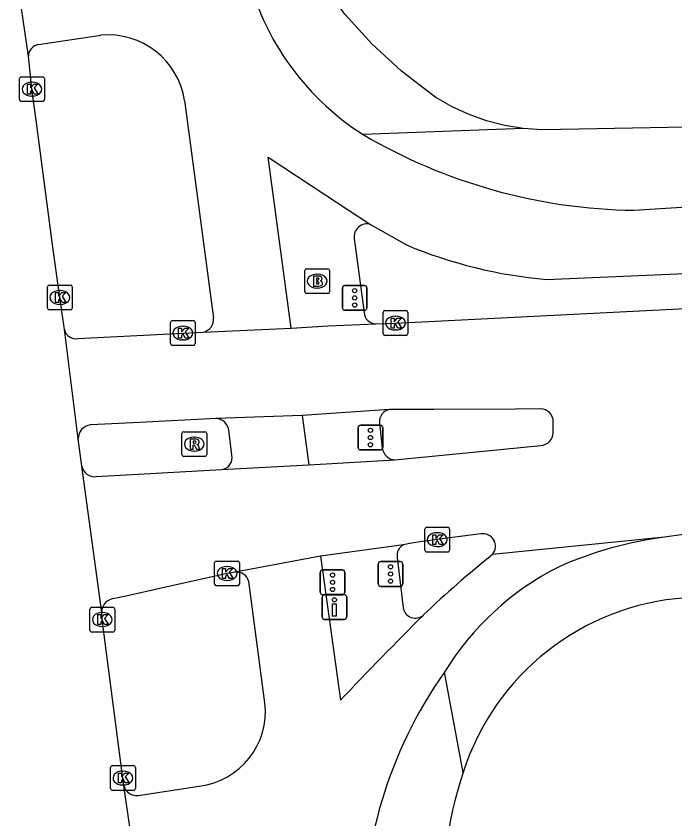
# Model space of a CAD drawing. Extents: x 161084 to 161928, y 385355 to 386522.
# Drawn here: x 161200 to 161226.57, y 385720.92 to 385753.28 of the extents above; entities that cross this region are included whole.
import ezdxf

# ---------------------------------------------------------------- set-up
doc = ezdxf.new("R2010")
doc.units = 0
for name, color, linetype in [('IMGEO_Brandkraan', 7, 'Continuous'), ('IMGEO_Drukknoppaal', 7, 'Continuous'), ('IMGEO_Fietspad_gesloten', 7, 'Continuous'), ('IMGEO_Kolk', 7, 'Continuous'), ('IMGEO_OVBaan_gesloten', 7, 'Continuous'), ('IMGEO_Rijbaan_lokaal_gesloten', 7, 'Continuous'), ('IMGEO_Rioolput', 7, 'Continuous'), ('IMGEO_Verkeersregelinstallatiepaal', 7, 'Continuous'), ('IMGEO_Voetpad_open', 7, 'Continuous')]:
    doc.layers.add(name, color=color, linetype=linetype)

msp = doc.modelspace()

# ---------------------------------------------------------------- linework, layer by layer
at = {"layer": 'IMGEO_Brandkraan'}
for p, q in [((161211.642, 385742.168), (161211.642, 385743.02)), ((161211.717, 385743.094), (161212.569, 385743.094)), ((161212.13, 385742.874), (161212.155, 385742.874)), ((161212.643, 385743.02), (161212.643, 385742.168)), ((161212.153, 385742.314), (161212.128, 385742.314)), ((161212.569, 385742.094), (161211.717, 385742.094))]:
    msp.add_line(p, q, dxfattribs=at)
for points in [[(161211.642, 385742.168), (161211.642, 385743.02)], [(161211.717, 385743.094), (161212.569, 385743.094)], [(161212.643, 385743.02), (161212.643, 385742.168)], [(161211.99, 385742.794), (161211.99, 385742.394), (161212.203, 385742.394)], [(161212.221, 385742.794), (161211.99, 385742.794)], [(161212.169, 385742.713), (161212.115, 385742.713), (161212.115, 385742.637)], [(161212.115, 385742.637), (161212.168, 385742.637)], [(161212.177, 385742.561), (161212.115, 385742.561), (161212.115, 385742.48)], [(161212.115, 385742.48), (161212.177, 385742.48)], [(161212.569, 385742.094), (161211.717, 385742.094)]]:
    msp.add_lwpolyline(points, dxfattribs=at)
for centre, radius, start, end in [((161211.719, 385743.018), 0.0765, 91.552, 178.448), ((161211.719, 385743.018), 0.0765, 91.552, 178.448), ((161212.567, 385743.018), 0.0765, 1.552, 88.448), ((161212.567, 385743.018), 0.0765, 1.552, 88.448), ((161212.17, 385742.675), 0.0379, 267.8285, 90.9355), ((161212.178, 385742.52), 0.0404, 269.8759, 90.5077), ((161212.225, 385742.649), 0.145, 59.4692, 91.5367), ((161212.25, 385742.696), 0.0922, 285.5137, 58.1501), ((161212.255, 385742.504), 0.105, 301.3115, 78.989), ((161212.209, 385742.645), 0.251, 268.6676, 293.5347), ((161211.719, 385742.17), 0.0765, 181.552, 268.448), ((161211.719, 385742.17), 0.0765, 181.552, 268.448), ((161212.567, 385742.17), 0.0765, 271.552, 358.448), ((161212.567, 385742.17), 0.0765, 271.552, 358.448)]:
    msp.add_arc(centre, radius, start, end, dxfattribs=at)
for centre, major_axis, ratio, start_param, end_param in [((161212.129, 385742.594), (-0.387, 0.002), 0.722429, 4.712389, 7.853982), ((161212.154, 385742.594), (-0.39, 0.002), 0.717154, 1.570796, 4.712389)]:
    msp.add_ellipse(centre, major_axis=major_axis, ratio=ratio, start_param=start_param, end_param=end_param, dxfattribs=at)
at = {"layer": 'IMGEO_Drukknoppaal'}
for p, q in [((161212.442, 385729.958), (161213.232, 385729.958)), ((161213.232, 385729.958), (161212.442, 385729.958)), ((161212.342, 385729.058), (161212.342, 385729.858)), ((161212.342, 385729.858), (161212.342, 385729.058)), ((161213.332, 385729.858), (161213.332, 385729.058)), ((161213.332, 385729.058), (161213.332, 385729.858)), ((161213.232, 385728.958), (161212.442, 385728.958)), ((161212.442, 385728.958), (161213.232, 385728.958))]:
    msp.add_line(p, q, dxfattribs=at)
msp.add_lwpolyline([(161212.912, 385729.583), (161212.912, 385729.083), (161212.762, 385729.083), (161212.762, 385729.583), (161212.912, 385729.583)], dxfattribs=at)
msp.add_circle((161212.837, 385729.748), 0.085, dxfattribs=at)
for centre, start, end in [((161212.442, 385729.858), 90, 180), ((161212.442, 385729.858), 90, 180), ((161213.232, 385729.858), 0, 90), ((161213.232, 385729.858), 360, 90), ((161212.442, 385729.058), 180, 270), ((161212.442, 385729.058), 180, 270), ((161213.232, 385729.058), 270, 0), ((161213.232, 385729.058), 270, 0)]:
    msp.add_arc(centre, 0.1, start, end, dxfattribs=at)
at = {"layer": 'IMGEO_Fietspad_gesloten'}
for points in [[(161200.912, 385752.128), (161203.416, 385752.505)], [(161206.795, 385749.874), (161207.965, 385741.104)], [(161211.091, 385740.701), (161210.169, 385747.586), (161212.495, 385746.059), (161214.296, 385744.881)], [(161236.451, 385745.915), (161227.253, 385745.587), (161224.92, 385745.448)], [(161214.296, 385744.881), (161215.74, 385744.052)], [(161221.389, 385742.661), (161236.57, 385743.322)], [(161211.542, 385737.183), (161211.805, 385735.193)], [(161208.707, 385735.573), (161208.574, 385736.599)], [(161212.278, 385731.504), (161213.084, 385725.705)], [(161210.034, 385725.593), (161209.382, 385730.489)], [(161204.929, 385721.866), (161207.388, 385722.23)]]:
    msp.add_lwpolyline(points, dxfattribs=at)
for centre, radius, start, end in [((161219.815, 385757.617), 10.816, 191.9469, 237.4468), ((161203.716, 385749.405), 3.115, 8.663, 95.526), ((161200.971, 385751.662), 0.47, 97.1747, 179.7578), ((161225.244, 385767.689), 22.243, 239.6193, 269.1643), ((161223.029, 385761.488), 18.898, 247.3123, 265.0212), ((161207.449, 385741.051), 0.518, 280.6365, 5.9173), ((161208.042, 385736.513), 0.539, 9.2141, 87.7978), ((161208.213, 385735.488), 0.501, 280.2336, 9.7292), ((161228.191, 385716.845), 15.567, 97.5583, 113.9676), ((161246.419, 385697.695), 43.453, 128.7687, 133.6497), ((161227.077, 385720.816), 11.502, 116.9363, 148.4741), ((161208.897, 385730.367), 0.5, 14.1592, 97.7451), ((161339.271, 385606.134), 173.84, 134.96351, 136.54218), ((161231.654, 385716.619), 17.637, 144.6249, 182.3014), ((161207.011, 385725.249), 3.042, 277.1109, 6.4979), ((161204.855, 385722.381), 0.52, 194.5617, 278.1499)]:
    msp.add_arc(centre, radius, start, end, dxfattribs=at)
at = {"layer": 'IMGEO_Kolk'}
for p, q in [((161200.143, 385749.909), (161200.143, 385750.761)), ((161200.218, 385750.835), (161201.07, 385750.835)), ((161201.144, 385750.761), (161201.144, 385749.909)), ((161200.631, 385750.615), (161200.656, 385750.615)), ((161200.654, 385750.055), (161200.629, 385750.055)), ((161201.07, 385749.835), (161200.218, 385749.835)), ((161201.269, 385741.509), (161201.269, 385742.361)), ((161201.344, 385742.435), (161202.196, 385742.435)), ((161201.757, 385742.215), (161201.782, 385742.215)), ((161202.27, 385742.361), (161202.27, 385741.509)), ((161201.78, 385741.655), (161201.755, 385741.655)), ((161202.196, 385741.435), (161201.344, 385741.435)), ((161214.797, 385740.479), (161214.797, 385741.331)), ((161214.872, 385741.405), (161215.724, 385741.405)), ((161215.798, 385741.331), (161215.798, 385740.479)), ((161206.228, 385740.076), (161206.228, 385740.928)), ((161206.303, 385741.002), (161207.155, 385741.002)), ((161207.229, 385740.928), (161207.229, 385740.076)), ((161215.285, 385741.185), (161215.31, 385741.185)), ((161206.716, 385740.782), (161206.741, 385740.782)), ((161215.308, 385740.625), (161215.283, 385740.625)), ((161215.724, 385740.405), (161214.872, 385740.405)), ((161207.155, 385740.002), (161206.303, 385740.002)), ((161206.739, 385740.222), (161206.714, 385740.222)), ((161216.481, 385731.748), (161216.481, 385732.6)), ((161216.556, 385732.674), (161217.408, 385732.674)), ((161217.482, 385732.6), (161217.482, 385731.748)), ((161216.969, 385732.454), (161216.994, 385732.454)), ((161216.992, 385731.894), (161216.967, 385731.894)), ((161217.408, 385731.674), (161216.556, 385731.674)), ((161208.008, 385730.385), (161208.008, 385731.237)), ((161208.083, 385731.311), (161208.935, 385731.311)), ((161209.009, 385731.237), (161209.009, 385730.385)), ((161208.496, 385731.091), (161208.521, 385731.091)), ((161208.935, 385730.311), (161208.083, 385730.311)), ((161208.519, 385730.531), (161208.494, 385730.531)), ((161202.978, 385728.525), (161202.978, 385729.377)), ((161203.053, 385729.451), (161203.905, 385729.451)), ((161203.979, 385729.377), (161203.979, 385728.525)), ((161203.466, 385729.231), (161203.491, 385729.231)), ((161203.489, 385728.671), (161203.464, 385728.671)), ((161203.905, 385728.451), (161203.053, 385728.451)), ((161203.811, 385722.139), (161203.811, 385722.991)), ((161203.886, 385723.065), (161204.738, 385723.065)), ((161204.299, 385722.845), (161204.324, 385722.845)), ((161204.812, 385722.991), (161204.812, 385722.139)), ((161204.322, 385722.285), (161204.297, 385722.285)), ((161204.738, 385722.065), (161203.886, 385722.065))]:
    msp.add_line(p, q, dxfattribs=at)
for points in [[(161200.143, 385749.909), (161200.143, 385750.761)], [(161200.218, 385750.835), (161201.07, 385750.835)], [(161201.144, 385750.761), (161201.144, 385749.909)], [(161200.464, 385750.535), (161200.587, 385750.535), (161200.587, 385750.384), (161200.717, 385750.535), (161200.881, 385750.535), (161200.735, 385750.384), (161200.888, 385750.135), (161200.736, 385750.135), (161200.651, 385750.299), (161200.587, 385750.232), (161200.587, 385750.135), (161200.464, 385750.135), (161200.464, 385750.535)], [(161201.07, 385749.835), (161200.218, 385749.835)], [(161201.269, 385741.509), (161201.269, 385742.361)], [(161201.344, 385742.435), (161202.196, 385742.435)], [(161202.27, 385742.361), (161202.27, 385741.509)], [(161201.59, 385742.135), (161201.713, 385742.135), (161201.713, 385741.984), (161201.843, 385742.135), (161202.007, 385742.135), (161201.861, 385741.984), (161202.014, 385741.735), (161201.862, 385741.735), (161201.777, 385741.899), (161201.713, 385741.832), (161201.713, 385741.735), (161201.59, 385741.735), (161201.59, 385742.135)], [(161202.196, 385741.435), (161201.344, 385741.435)], [(161214.797, 385740.479), (161214.797, 385741.331)], [(161214.872, 385741.405), (161215.724, 385741.405)], [(161215.798, 385741.331), (161215.798, 385740.479)], [(161206.228, 385740.076), (161206.228, 385740.928)], [(161206.303, 385741.002), (161207.155, 385741.002)], [(161207.229, 385740.928), (161207.229, 385740.076)], [(161215.118, 385741.105), (161215.241, 385741.105), (161215.241, 385740.954), (161215.371, 385741.105), (161215.535, 385741.105), (161215.389, 385740.954), (161215.542, 385740.705), (161215.39, 385740.705), (161215.305, 385740.869), (161215.241, 385740.802), (161215.241, 385740.705), (161215.118, 385740.705), (161215.118, 385741.105)], [(161206.549, 385740.702), (161206.672, 385740.702), (161206.672, 385740.551), (161206.802, 385740.702), (161206.966, 385740.702), (161206.82, 385740.551), (161206.973, 385740.302), (161206.821, 385740.302), (161206.736, 385740.466), (161206.672, 385740.399), (161206.672, 385740.302), (161206.549, 385740.302), (161206.549, 385740.702)], [(161215.724, 385740.405), (161214.872, 385740.405)], [(161207.155, 385740.002), (161206.303, 385740.002)], [(161216.481, 385731.748), (161216.481, 385732.6)], [(161216.556, 385732.674), (161217.408, 385732.674)], [(161217.482, 385732.6), (161217.482, 385731.748)], [(161216.802, 385732.374), (161216.925, 385732.374), (161216.925, 385732.223), (161217.055, 385732.374), (161217.219, 385732.374), (161217.073, 385732.223), (161217.226, 385731.974), (161217.074, 385731.974), (161216.989, 385732.138), (161216.925, 385732.071), (161216.925, 385731.974), (161216.802, 385731.974), (161216.802, 385732.374)], [(161217.408, 385731.674), (161216.556, 385731.674)], [(161208.008, 385730.385), (161208.008, 385731.237)], [(161208.083, 385731.311), (161208.935, 385731.311)], [(161209.009, 385731.237), (161209.009, 385730.385)], [(161208.329, 385731.011), (161208.452, 385731.011), (161208.452, 385730.86), (161208.582, 385731.011), (161208.746, 385731.011), (161208.6, 385730.86), (161208.753, 385730.611), (161208.601, 385730.611), (161208.516, 385730.775), (161208.452, 385730.708), (161208.452, 385730.611), (161208.329, 385730.611), (161208.329, 385731.011)], [(161208.935, 385730.311), (161208.083, 385730.311)], [(161202.978, 385728.525), (161202.978, 385729.377)], [(161203.053, 385729.451), (161203.905, 385729.451)], [(161203.979, 385729.377), (161203.979, 385728.525)], [(161203.299, 385729.151), (161203.422, 385729.151), (161203.422, 385729), (161203.552, 385729.151), (161203.716, 385729.151), (161203.57, 385729), (161203.723, 385728.751), (161203.571, 385728.751), (161203.486, 385728.915), (161203.422, 385728.848), (161203.422, 385728.751), (161203.299, 385728.751), (161203.299, 385729.151)], [(161203.905, 385728.451), (161203.053, 385728.451)], [(161203.811, 385722.139), (161203.811, 385722.991)], [(161203.886, 385723.065), (161204.738, 385723.065)], [(161204.812, 385722.991), (161204.812, 385722.139)], [(161204.132, 385722.765), (161204.255, 385722.765), (161204.255, 385722.614), (161204.385, 385722.765), (161204.549, 385722.765), (161204.403, 385722.614), (161204.556, 385722.365), (161204.404, 385722.365), (161204.319, 385722.529), (161204.255, 385722.462), (161204.255, 385722.365), (161204.132, 385722.365), (161204.132, 385722.765)], [(161204.738, 385722.065), (161203.886, 385722.065)]]:
    msp.add_lwpolyline(points, dxfattribs=at)
for centre, start, end in [((161200.22, 385750.759), 91.552, 178.448), ((161200.22, 385750.759), 91.552, 178.448), ((161201.068, 385750.759), 1.552, 88.448), ((161201.068, 385750.759), 1.552, 88.448), ((161200.22, 385749.911), 181.552, 268.448), ((161200.22, 385749.911), 181.552, 268.448), ((161201.068, 385749.911), 271.552, 358.448), ((161201.068, 385749.911), 271.552, 358.448), ((161201.346, 385742.359), 91.552, 178.448), ((161201.346, 385742.359), 91.552, 178.448), ((161202.194, 385742.359), 1.552, 88.448), ((161202.194, 385742.359), 1.552, 88.448), ((161201.346, 385741.511), 181.552, 268.448), ((161201.346, 385741.511), 181.552, 268.448), ((161202.194, 385741.511), 271.552, 358.448), ((161202.194, 385741.511), 271.552, 358.448), ((161214.874, 385741.329), 91.552, 178.448), ((161214.874, 385741.329), 91.552, 178.448), ((161215.722, 385741.329), 1.552, 88.448), ((161215.722, 385741.329), 1.552, 88.448), ((161206.305, 385740.926), 91.552, 178.448), ((161206.305, 385740.926), 91.552, 178.448), ((161207.153, 385740.926), 1.552, 88.448), ((161207.153, 385740.926), 1.552, 88.448), ((161214.874, 385740.481), 181.552, 268.448), ((161214.874, 385740.481), 181.552, 268.448), ((161215.722, 385740.481), 271.552, 358.448), ((161215.722, 385740.481), 271.552, 358.448), ((161206.305, 385740.078), 181.552, 268.448), ((161206.305, 385740.078), 181.552, 268.448), ((161207.153, 385740.078), 271.552, 358.448), ((161207.153, 385740.078), 271.552, 358.448), ((161216.558, 385732.598), 91.552, 178.448), ((161216.558, 385732.598), 91.552, 178.448), ((161217.406, 385732.598), 1.552, 88.448), ((161217.406, 385732.598), 1.552, 88.448), ((161216.558, 385731.75), 181.552, 268.448), ((161216.558, 385731.75), 181.552, 268.448), ((161217.406, 385731.75), 271.552, 358.448), ((161217.406, 385731.75), 271.552, 358.448), ((161208.085, 385731.235), 91.552, 178.448), ((161208.085, 385731.235), 91.552, 178.448), ((161208.933, 385731.235), 1.552, 88.448), ((161208.933, 385731.235), 1.552, 88.448), ((161208.085, 385730.387), 181.552, 268.448), ((161208.085, 385730.387), 181.552, 268.448), ((161208.933, 385730.387), 271.552, 358.448), ((161208.933, 385730.387), 271.552, 358.448), ((161203.055, 385729.375), 91.552, 178.448), ((161203.055, 385729.375), 91.552, 178.448), ((161203.903, 385729.375), 1.552, 88.448), ((161203.903, 385729.375), 1.552, 88.448), ((161203.055, 385728.527), 181.552, 268.448), ((161203.055, 385728.527), 181.552, 268.448), ((161203.903, 385728.527), 271.552, 358.448), ((161203.903, 385728.527), 271.552, 358.448), ((161203.888, 385722.989), 91.552, 178.448), ((161203.888, 385722.989), 91.552, 178.448), ((161204.736, 385722.989), 1.552, 88.448), ((161204.736, 385722.989), 1.552, 88.448), ((161203.888, 385722.141), 181.552, 268.448), ((161203.888, 385722.141), 181.552, 268.448), ((161204.736, 385722.141), 271.552, 358.448), ((161204.736, 385722.141), 271.552, 358.448)]:
    msp.add_arc(centre, 0.0765, start, end, dxfattribs=at)
for centre, major_axis, ratio, start_param, end_param in [((161200.63, 385750.335), (-0.387, 0.002), 0.722429, 4.712389, 7.853982), ((161200.655, 385750.335), (-0.39, 0.002), 0.717154, 1.570796, 4.712389), ((161201.756, 385741.935), (-0.387, 0.002), 0.722429, 4.712389, 7.853982), ((161201.781, 385741.935), (-0.39, 0.002), 0.717154, 1.570796, 4.712389), ((161215.284, 385740.905), (-0.387, 0.002), 0.722429, 4.712389, 7.853982), ((161215.309, 385740.905), (-0.39, 0.002), 0.717154, 1.570796, 4.712389), ((161206.715, 385740.502), (-0.387, 0.002), 0.722429, 4.712389, 7.853982), ((161206.74, 385740.502), (-0.39, 0.002), 0.717154, 1.570796, 4.712389), ((161216.968, 385732.174), (-0.387, 0.002), 0.722429, 4.712389, 7.853982), ((161216.993, 385732.174), (-0.39, 0.002), 0.717154, 1.570796, 4.712389), ((161208.495, 385730.811), (-0.387, 0.002), 0.722429, 4.712389, 7.853982), ((161208.52, 385730.811), (-0.39, 0.002), 0.717154, 1.570796, 4.712389), ((161203.465, 385728.951), (-0.387, 0.002), 0.722429, 4.712389, 7.853982), ((161203.49, 385728.951), (-0.39, 0.002), 0.717154, 1.570796, 4.712389), ((161204.298, 385722.565), (-0.387, 0.002), 0.722429, 4.712389, 7.853982), ((161204.323, 385722.565), (-0.39, 0.002), 0.717154, 1.570796, 4.712389)]:
    msp.add_ellipse(centre, major_axis=major_axis, ratio=ratio, start_param=start_param, end_param=end_param, dxfattribs=at)
at = {"layer": 'IMGEO_OVBaan_gesloten'}
for points in [[(161200.501, 385751.664), (161200.002, 385755.064)], [(161201.952, 385740.641), (161201.77, 385741.935), (161201.459, 385744.161), (161200.809, 385749.085), (161200.644, 385750.335), (161200.501, 385751.664)], [(161202.512, 385736.231), (161201.952, 385740.641)], [(161202.659, 385735.139), (161202.512, 385736.231)], [(161203.456, 385729.235), (161202.659, 385735.139)], [(161204.352, 385722.25), (161204.312, 385722.565), (161203.479, 385728.951), (161203.456, 385729.235)], [(161204.867, 385718.659), (161204.352, 385722.25)]]:
    msp.add_lwpolyline(points, dxfattribs=at)
at = {"layer": 'IMGEO_Rijbaan_lokaal_gesloten'}
for points in [[(161214.505, 385740.872), (161215.298, 385740.905), (161229.395, 385741.609), (161234.962, 385741.865), (161236.694, 385741.875)], [(161207.545, 385740.541), (161211.091, 385740.701)], [(161211.091, 385740.701), (161212.577, 385740.786), (161214.505, 385740.872)], [(161202.497, 385740.278), (161206.729, 385740.502), (161207.545, 385740.541)], [(161215.06, 385737.417), (161211.542, 385737.183)], [(161221.142, 385737.442), (161220.139, 385737.439), (161216.849, 385737.414), (161215.06, 385737.417)], [(161208.063, 385737.051), (161204.991, 385736.89), (161203.583, 385736.832), (161203.007, 385736.798)], [(161211.542, 385737.183), (161208.063, 385737.051)], [(161221.661, 385736.492), (161221.662, 385736.929)], [(161215.273, 385735.386), (161221.158, 385735.964)], [(161208.302, 385734.995), (161211.805, 385735.193)], [(161211.805, 385735.193), (161215.273, 385735.386)], [(161203.233, 385734.715), (161208.302, 385734.995)], [(161235.991, 385732.925), (161228.871, 385732.544), (161227.672, 385732.492), (161226.143, 385732.277)], [(161218.742, 385732.406), (161216.982, 385732.174), (161216.384, 385732.102), (161215.867, 385732.025), (161215.619, 385731.961)], [(161226.143, 385732.277), (161219.21, 385731.574)], [(161215.619, 385731.961), (161212.278, 385731.504)], [(161212.278, 385731.504), (161208.83, 385730.862)], [(161208.83, 385730.862), (161208.509, 385730.811), (161205.796, 385730.206), (161204.497, 385729.912), (161203.84, 385729.771)]]:
    msp.add_lwpolyline(points, dxfattribs=at)
for centre, radius, start, end in [((161202.422, 385740.756), 0.484, 193.7667, 278.9017), ((161221.145, 385736.925), 0.517, 0.4739, 90.3026), ((161203.048, 385736.262), 0.537, 94.4062, 183.3508), ((161221.117, 385736.507), 0.544, 274.3081, 358.47), ((161203.171, 385735.231), 0.52, 190.2334, 276.8618), ((161218.82, 385731.902), 0.51, 319.8609, 98.8546), ((161203.987, 385729.26), 0.531, 106.0391, 182.7239)]:
    msp.add_arc(centre, radius, start, end, dxfattribs=at)
at = {"layer": 'IMGEO_Rioolput'}
for p, q in [((161206.687, 385735.6), (161206.687, 385736.452)), ((161206.762, 385736.526), (161207.614, 385736.526)), ((161207.688, 385736.452), (161207.688, 385735.6)), ((161207.175, 385736.306), (161207.2, 385736.306)), ((161207.198, 385735.746), (161207.173, 385735.746)), ((161207.614, 385735.526), (161206.762, 385735.526))]:
    msp.add_line(p, q, dxfattribs=at)
for points in [[(161206.687, 385735.6), (161206.687, 385736.452)], [(161206.762, 385736.526), (161207.614, 385736.526)], [(161207.688, 385736.452), (161207.688, 385735.6)], [(161207.276, 385736.224), (161207.024, 385736.226), (161207.024, 385735.826)], [(161207.202, 385736.145), (161207.148, 385736.145), (161207.148, 385736.064)], [(161207.148, 385736.064), (161207.2, 385736.064)], [(161207.024, 385735.826), (161207.148, 385735.826), (161207.148, 385735.988), (161207.159, 385735.988)], [(161207.206, 385735.959), (161207.277, 385735.826), (161207.417, 385735.826), (161207.352, 385735.952)], [(161207.614, 385735.526), (161206.762, 385735.526)]]:
    msp.add_lwpolyline(points, dxfattribs=at)
for centre, radius, start, end in [((161206.764, 385736.45), 0.0765, 91.552, 178.448), ((161206.764, 385736.45), 0.0765, 91.552, 178.448), ((161207.612, 385736.45), 0.0765, 1.552, 88.448), ((161207.612, 385736.45), 0.0765, 1.552, 88.448), ((161207.184, 385736.253), 0.19, 274.7715, 282.9687), ((161207.208, 385736.049), 0.0964, 77.0061, 93.1865), ((161207.222, 385736.106), 0.0378, 276.6634, 79.6772), ((161207.275, 385736.114), 0.109, 350.3612, 89.416), ((161207.273, 385736.114), 0.112, 277.5842, 350.9817), ((161207.158, 385735.935), 0.0533, 26.0293, 88.6989), ((161207.257, 385735.899), 0.108, 29.5134, 73.7905), ((161206.764, 385735.602), 0.0765, 181.552, 268.448), ((161206.764, 385735.602), 0.0765, 181.552, 268.448), ((161207.612, 385735.602), 0.0765, 271.552, 358.448), ((161207.612, 385735.602), 0.0765, 271.552, 358.448)]:
    msp.add_arc(centre, radius, start, end, dxfattribs=at)
for centre, major_axis, ratio, start_param, end_param in [((161207.174, 385736.026), (-0.387, 0.002), 0.722429, 4.712389, 7.853982), ((161207.199, 385736.026), (-0.39, 0.002), 0.717154, 1.570796, 4.712389)]:
    msp.add_ellipse(centre, major_axis=major_axis, ratio=ratio, start_param=start_param, end_param=end_param, dxfattribs=at)
at = {"layer": 'IMGEO_Verkeersregelinstallatiepaal'}
for p, q in [((161213.16, 385741.518), (161213.16, 385742.318)), ((161213.16, 385742.318), (161213.16, 385741.518)), ((161213.26, 385742.418), (161214.05, 385742.418)), ((161214.05, 385742.418), (161213.26, 385742.418)), ((161214.15, 385742.318), (161214.15, 385741.518)), ((161214.15, 385741.518), (161214.15, 385742.318)), ((161214.05, 385741.418), (161213.26, 385741.418)), ((161213.26, 385741.418), (161214.05, 385741.418)), ((161213.892, 385736.789), (161214.682, 385736.789)), ((161214.682, 385736.789), (161213.892, 385736.789)), ((161213.792, 385735.889), (161213.792, 385736.689)), ((161213.792, 385736.689), (161213.792, 385735.889)), ((161214.782, 385736.689), (161214.782, 385735.889)), ((161214.782, 385735.889), (161214.782, 385736.689)), ((161214.682, 385735.789), (161213.892, 385735.789)), ((161213.892, 385735.789), (161214.682, 385735.789)), ((161214.704, 385731.29), (161215.494, 385731.29)), ((161215.494, 385731.29), (161214.704, 385731.29)), ((161212.366, 385730.955), (161213.156, 385730.955)), ((161213.156, 385730.955), (161212.366, 385730.955)), ((161214.604, 385730.39), (161214.604, 385731.19)), ((161214.604, 385731.19), (161214.604, 385730.39)), ((161215.594, 385731.19), (161215.594, 385730.39)), ((161215.594, 385730.39), (161215.594, 385731.19)), ((161212.266, 385730.055), (161212.266, 385730.855)), ((161212.266, 385730.855), (161212.266, 385730.055)), ((161213.256, 385730.855), (161213.256, 385730.055)), ((161213.256, 385730.055), (161213.256, 385730.855)), ((161215.494, 385730.29), (161214.704, 385730.29)), ((161214.704, 385730.29), (161215.494, 385730.29)), ((161213.156, 385729.955), (161212.366, 385729.955)), ((161212.366, 385729.955), (161213.156, 385729.955))]:
    msp.add_line(p, q, dxfattribs=at)
for centre in [(161213.655, 385742.208), (161213.655, 385741.918), (161213.655, 385741.628), (161214.287, 385736.579), (161214.287, 385736.289), (161214.287, 385735.999), (161215.099, 385731.08), (161212.761, 385730.745), (161215.099, 385730.79), (161215.099, 385730.5), (161212.761, 385730.455), (161212.761, 385730.165)]:
    msp.add_circle(centre, 0.085, dxfattribs=at)
for centre, start, end in [((161213.26, 385742.318), 90, 180), ((161213.26, 385742.318), 90, 180), ((161214.05, 385742.318), 0, 90), ((161214.05, 385742.318), 360, 90), ((161213.26, 385741.518), 180, 270), ((161213.26, 385741.518), 180, 270), ((161214.05, 385741.518), 270, 0), ((161214.05, 385741.518), 270, 0), ((161213.892, 385736.689), 90, 180), ((161213.892, 385736.689), 90, 180), ((161214.682, 385736.689), 0, 90), ((161214.682, 385736.689), 360, 90), ((161213.892, 385735.889), 180, 270), ((161213.892, 385735.889), 180, 270), ((161214.682, 385735.889), 270, 0), ((161214.682, 385735.889), 270, 0), ((161214.704, 385731.19), 90, 180), ((161214.704, 385731.19), 90, 180), ((161215.494, 385731.19), 0, 90), ((161215.494, 385731.19), 360, 90), ((161212.366, 385730.855), 90, 180), ((161212.366, 385730.855), 90, 180), ((161213.156, 385730.855), 0, 90), ((161213.156, 385730.855), 360, 90), ((161214.704, 385730.39), 180, 270), ((161214.704, 385730.39), 180, 270), ((161215.494, 385730.39), 270, 0), ((161215.494, 385730.39), 270, 0), ((161212.366, 385730.055), 180, 270), ((161212.366, 385730.055), 180, 270), ((161213.156, 385730.055), 270, 0), ((161213.156, 385730.055), 270, 0)]:
    msp.add_arc(centre, 0.1, start, end, dxfattribs=at)
at = {"layer": 'IMGEO_Voetpad_open'}
for points in [[(161220.448, 385748.745), (161219.704, 385748.868), (161218.974, 385749.056), (161218.264, 385749.309), (161217.58, 385749.625), (161216.926, 385750), (161216.822, 385750.072), (161215.539, 385751.058), (161214.348, 385752.155), (161213.26, 385753.354), (161213.176, 385753.465), (161212.838, 385753.963), (161212.546, 385754.49), (161212.302, 385755.04), (161212.108, 385755.611), (161211.966, 385756.196), (161207.561, 385789.762)], [(161220.448, 385748.745), (161213.995, 385748.5)], [(161237.072, 385748.988), (161221.983, 385748.703), (161221.953, 385748.701), (161221.199, 385748.689), (161220.448, 385748.745)], [(161213.631, 385744.309), (161214.038, 385741.33)], [(161214.656, 385736.88), (161214.76, 385735.866)], [(161215.37, 385731.457), (161215.611, 385729.427)], [(161218.024, 385722.784), (161217.273, 385726.83)]]:
    msp.add_lwpolyline(points, dxfattribs=at)
for centre, radius, start, end in [((161214.152, 385744.376), 0.525, 74.0378, 187.3631), ((161214.51, 385741.344), 0.472, 181.7365, 269.3784), ((161215.139, 385736.937), 0.487, 99.3718, 186.7179), ((161215.34, 385735.972), 0.59, 190.3367, 263.4701), ((161215.829, 385731.544), 0.467, 116.6757, 190.7411), ((161227.695, 385719.703), 10.15, 93.9996, 162.3279), ((161216.094, 385729.494), 0.488, 187.8982, 312.8031), ((161234.072, 385717.501), 16.895, 161.7784, 183.1315)]:
    msp.add_arc(centre, radius, start, end, dxfattribs=at)

doc.saveas('drawing.dxf')
